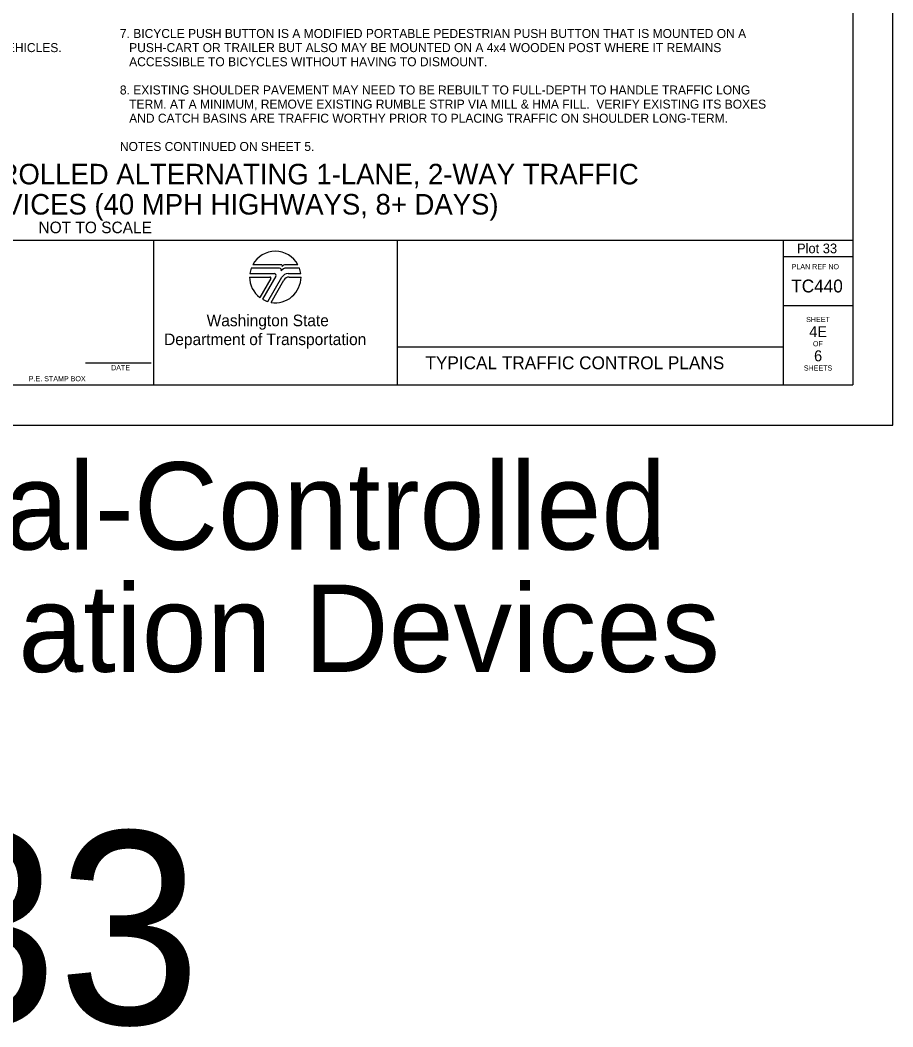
# Model space of a CAD drawing. Extents: x 99982 to 100176, y 99905 to 100011.
# Drawn here: x 100049.27 to 100056.06, y 99905.01 to 99912.84 of the extents above; entities that cross this region are included whole.
import ezdxf

# ---------------------------------------------------------------- set-up
doc = ezdxf.new("R2010")
doc.units = 0
for name, color, linetype in [('SH_DE_DetailHeading1Text', 7, 'Continuous'), ('SH_GI_GeneralNotesBodyText', 7, 'Continuous'), ('SH_GI_PlotLimits', 7, 'Continuous'), ('SH_GI_SheetBorder', 7, 'Continuous'), ('SH_GI_SheetLocationText', 7, 'Continuous'), ('SH_GI_SheetTextInCells', 7, 'Continuous'), ('SH_GI_TitleBlockText', 7, 'Continuous'), ('SH_GI_WSDOTLogo', 7, 'Continuous')]:
    doc.layers.add(name, color=color, linetype=linetype)

msp = doc.modelspace()

# ---------------------------------------------------------------- linework, layer by layer
at = {"layer": 'SH_GI_PlotLimits'}
msp.add_lwpolyline([(100039.0625, 99909.6875), (100056.0625, 99909.6875), (100056.0625, 99920.6875), (100039.0625, 99920.6875)], close=True, dxfattribs=at)
at = {"layer": 'SH_GI_SheetBorder'}
for p, q in [((100055.75, 99920.375), (100055.75, 99910)), ((100040, 99911.1259), (100055.75, 99911.1259)), ((100050.3089, 99911.1259), (100050.3089, 99910)), ((100052.2055, 99911.1259), (100052.2055, 99910)), ((100055.2079, 99911.1259), (100055.2079, 99910)), ((100055.2079, 99911.0008), (100055.75, 99911.0008)), ((100055.2079, 99910.6176), (100055.75, 99910.6176)), ((100052.2055, 99910.2955), (100055.2079, 99910.2955)), ((100049.7797, 99910.1733), (100050.2914, 99910.1733)), ((100040, 99910), (100055.75, 99910))]:
    msp.add_line(p, q, dxfattribs=at)
at = {"layer": 'SH_GI_WSDOTLogo'}
for p, q in [((100051.2894, 99910.9094), (100051.0697, 99910.9094)), ((100051.303, 99910.9354), (100051.0815, 99910.9354)), ((100051.433, 99910.9354), (100051.3351, 99910.9354)), ((100051.343, 99910.9094), (100051.3429, 99910.9094)), ((100051.4448, 99910.9094), (100051.343, 99910.9094)), ((100051.0572, 99910.84), (100051.2148, 99910.84)), ((100051.059, 99910.8661), (100051.2496, 99910.8661)), ((100051.222, 99910.8277), (100051.1364, 99910.6807)), ((100051.261, 99910.8464), (100051.1567, 99910.6672)), ((100051.1989, 99910.6487), (100051.3089, 99910.839)), ((100051.2244, 99910.6428), (100051.3242, 99910.8156)), ((100051.3558, 99910.8661), (100051.4555, 99910.8661)), ((100051.3655, 99910.8394), (100051.4572, 99910.8394))]:
    msp.add_line(p, q, dxfattribs=at)
for centre, radius, start, end in [((100051.2572, 99910.84), 0.2, 28.47865, 151.53204), ((100051.2572, 99910.84), 0.2, 159.69598, 172.50569), ((100051.2894, 99910.8946), 0.0148, 327.8418, 89.99855), ((100051.3429, 99910.861), 0.0484, 89.99529, 147.82376), ((100051.303, 99910.9263), 0.00903, 329.87418, 90.00328), ((100051.3352, 99910.9066), 0.0287, 90.00721, 148.16763), ((100051.2572, 99910.84), 0.2, 7.49431, 20.29406), ((100051.2572, 99910.84), 0.2, 179.99864, 232.84327), ((100051.2149, 99910.8318), 0.0082, 329.74356, 90), ((100051.2572, 99910.84), 0.2, 260.54554, 359.80857), ((100051.2497, 99910.853), 0.0131, 329.76834, 90), ((100051.3558, 99910.8119), 0.0542, 90, 149.99738), ((100051.3654, 99910.7918), 0.0476, 90, 150.05432), ((100051.2572, 99910.84), 0.2, 239.79292, 253.0448)]:
    msp.add_arc(centre, radius, start, end, dxfattribs=at)

# ---------------------------------------------------------------- texts
at = {"layer": 'SH_DE_DetailHeading1Text'}
for s, height, p in [('ADVANCED TEMPORARY SIGNAL-CONTROLLED ALTERNATING 1-LANE, 2-WAY TRAFFIC', 0.16, (100044.9788, 99911.5606)), ('25 WZSL + CHANNELIZING DEVICES (40 MPH HIGHWAYS, 8+ DAYS)', 0.16, (100046.0628, 99911.3259)), ('NOT TO SCALE', 0.09, (100049.4141, 99911.1809))]:
    msp.add_text(s, height=height, rotation=360, dxfattribs=at).set_placement(p)
at = {"layer": 'SH_GI_GeneralNotesBodyText'}
for s, p in [('7. BICYCLE PUSH BUTTON IS A MODIFIED PORTABLE PEDESTRIAN PUSH BUTTON THAT IS MOUNTED ON A ', (100050.0475, 99912.6998)), (':  (1) DEFAULT TIMING PLAN DESIGNED ONLY FOR VEHICLES. ', (100046.7909, 99912.5899)), ('PUSH-CART OR TRAILER BUT ALSO MAY BE MOUNTED ON A 4x4 WOODEN POST WHERE IT REMAINS ', (100050.1197, 99912.5899)), ('ACCESSIBLE TO BICYCLES WITHOUT HAVING TO DISMOUNT.', (100050.1197, 99912.48)), ('8. EXISTING SHOULDER PAVEMENT MAY NEED TO BE REBUILT TO FULL-DEPTH TO HANDLE TRAFFIC LONG ', (100050.0475, 99912.2602)), ('TERM. AT A MINIMUM, REMOVE EXISTING RUMBLE STRIP VIA MILL & HMA FILL.  VERIFY EXISTING ITS BOXES ', (100050.1197, 99912.1503)), ('AND CATCH BASINS ARE TRAFFIC WORTHY PRIOR TO PLACING TRAFFIC ON SHOULDER LONG-TERM.', (100050.1197, 99912.0404)), ('NOTES CONTINUED ON SHEET 5.', (100050.0475, 99911.8206))]:
    msp.add_text(s, height=0.07, rotation=360, dxfattribs=at).set_placement(p)
at = {"layer": 'SH_GI_SheetBorder'}
msp.add_text('PLAN REF NO', height=0.040032, dxfattribs=at).set_placement((100055.2747, 99910.9008))
at = {"layer": 'SH_GI_SheetLocationText'}
for s, height, p in [('Plot 33', 0.075, (100055.3164, 99911.025)), (' Temp Signal-Controlled', 0.68, (100044.4951, 99908.7191)), ('Alt Traffic w/ Channelization Devices', 0.68, (100039.9592, 99907.7671)), ('Plot 33', 1.5, (100044.4341, 99905.0267))]:
    msp.add_text(s, height=height, dxfattribs=at).set_placement(p)
at = {"layer": 'SH_GI_SheetTextInCells'}
for s, height, p in [('Washington State', 0.090072, (100050.7229, 99910.4571)), ('SHEET', 0.04003, (100055.3877, 99910.4896)), ('Department of Transportation', 0.090072, (100050.3916, 99910.3101)), ('OF', 0.04003, (100055.4406, 99910.3008)), ('DATE', 0.04003, (100049.9794, 99910.1141)), ('SHEETS', 0.04003, (100055.3698, 99910.112)), ('P.E. STAMP BOX', 0.040032, (100049.339, 99910.0286))]:
    msp.add_text(s, height=height, dxfattribs=at).set_placement(p)
at = {"layer": 'SH_GI_TitleBlockText'}
for s, height, p in [('TC440', 0.1, (100055.2718, 99910.72)), ('4E', 0.085, (100055.4116, 99910.3723)), ('6', 0.085, (100055.4493, 99910.1843)), ('TYPICAL TRAFFIC CONTROL PLANS', 0.1, (100052.4251, 99910.1224))]:
    msp.add_text(s, height=height, dxfattribs=at).set_placement(p)

doc.saveas('drawing.dxf')
